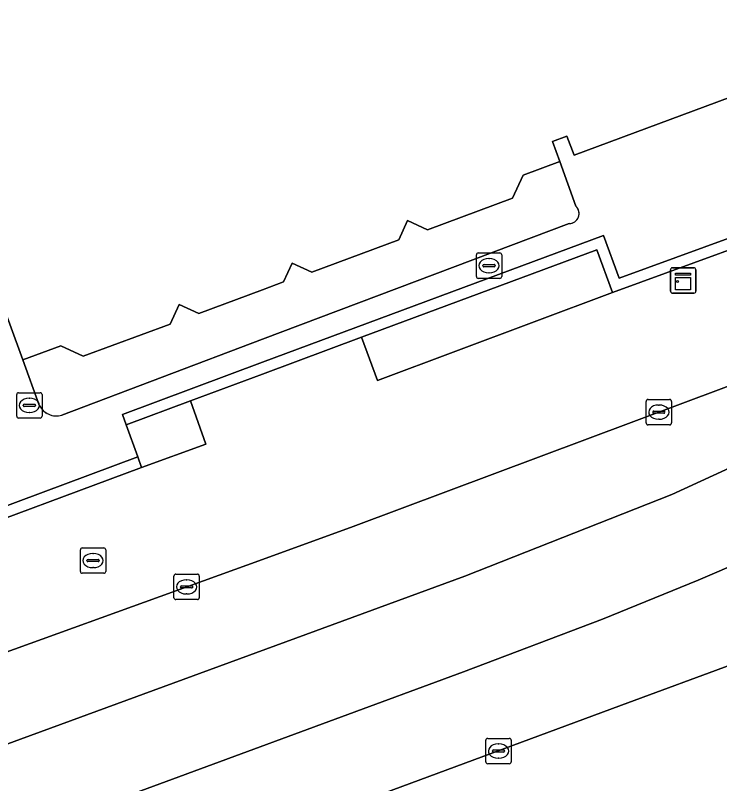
# Model space of a CAD drawing. Extents: x 160806 to 161707, y 383696 to 384148.
# Drawn here: x 160990.24 to 161018.03, y 383847.08 to 383877.37 of the extents above; entities that cross this region are included whole.
import ezdxf

# ---------------------------------------------------------------- set-up
doc = ezdxf.new("R2010")
doc.units = 0
for name, color, linetype in [('IMGEO_Berm_groen', 7, 'Continuous'), ('IMGEO_Groenvoorziening', 7, 'Continuous'), ('IMGEO_Kast', 7, 'Continuous'), ('IMGEO_Kolk', 7, 'Continuous'), ('IMGEO_Muur', 7, 'Continuous'), ('IMGEO_Pand', 7, 'Continuous'), ('IMGEO_Pand_overbouw', 7, 'Continuous'), ('IMGEO_Rijbaan_lokaal_gesloten', 7, 'Continuous'), ('IMGEO_Rioolput', 7, 'Continuous'), ('IMGEO_Voetpad_open', 7, 'Continuous')]:
    doc.layers.add(name, color=color, linetype=linetype)

msp = doc.modelspace()

# ---------------------------------------------------------------- linework, layer by layer
at = {"layer": 'IMGEO_Berm_groen'}
msp.add_lwpolyline([(161038.047, 383858.993), (161018.713, 383851.854), (161014.16, 383850.173), (161000, 383844.934), (160965.586, 383832.2), (160962.476, 383831.049)], dxfattribs=at)
at = {"layer": 'IMGEO_Groenvoorziening'}
msp.add_lwpolyline([(161003.901, 383864.675), (161004.525, 383862.966), (161013.799, 383866.435), (161013.182, 383868.124)], close=True, dxfattribs=at)
at = {"layer": 'IMGEO_Kast'}
for p, q in [((161016.089, 383866.49), (161016.089, 383867.331)), ((161016.089, 383867.331), (161016.089, 383866.49)), ((161016.164, 383867.415), (161017.005, 383867.415)), ((161017.005, 383867.415), (161016.164, 383867.415)), ((161017.089, 383867.34), (161017.089, 383866.499)), ((161017.089, 383866.499), (161017.089, 383867.34)), ((161017.014, 383866.415), (161016.173, 383866.415)), ((161016.173, 383866.415), (161017.014, 383866.415))]:
    msp.add_line(p, q, dxfattribs=at)
for points in [[(161016.284, 383867.205), (161016.884, 383867.205), (161016.884, 383867.12), (161016.284, 383867.12), (161016.284, 383867.205)], [(161016.284, 383867.03), (161016.884, 383867.03), (161016.884, 383866.541), (161016.284, 383866.541), (161016.284, 383867.03)]]:
    msp.add_lwpolyline(points, dxfattribs=at)
msp.add_circle((161016.368, 383866.879), 0.0377, dxfattribs=at)
for centre, start, end in [((161016.167, 383867.337), 92.4484, 184.2845), ((161016.167, 383867.337), 92.4484, 184.2845), ((161017.011, 383867.337), 2.4484, 94.2845), ((161017.011, 383867.337), 2.4484, 94.2845), ((161016.167, 383866.493), 182.4484, 274.2845), ((161016.167, 383866.493), 182.4484, 274.2845), ((161017.011, 383866.493), 272.4484, 4.2845), ((161017.011, 383866.493), 272.4484, 4.2845)]:
    msp.add_arc(centre, 0.0779, start, end, dxfattribs=at)
at = {"layer": 'IMGEO_Kolk'}
for p, q in [((161015.128, 383861.298), (161015.128, 383862.15)), ((161015.203, 383862.224), (161016.055, 383862.224)), ((161016.129, 383862.15), (161016.129, 383861.298)), ((161015.616, 383862.004), (161015.641, 383862.004)), ((161015.387, 383861.718), (161015.387, 383861.73)), ((161015.825, 383861.681), (161015.427, 383861.681)), ((161015.43, 383861.767), (161015.828, 383861.767)), ((161015.871, 383861.73), (161015.871, 383861.718)), ((161016.055, 383861.224), (161015.203, 383861.224)), ((161015.639, 383861.444), (161015.614, 383861.444)), ((160996.497, 383854.411), (160996.497, 383855.263)), ((160996.572, 383855.337), (160997.424, 383855.337)), ((160997.498, 383855.263), (160997.498, 383854.411)), ((160996.756, 383854.831), (160996.756, 383854.843)), ((160996.799, 383854.88), (160997.197, 383854.88)), ((160996.985, 383855.117), (160997.01, 383855.117)), ((160997.24, 383854.843), (160997.24, 383854.831)), ((160997.194, 383854.794), (160996.796, 383854.794)), ((160997.008, 383854.557), (160996.983, 383854.557)), ((160997.424, 383854.337), (160996.572, 383854.337)), ((161008.803, 383847.939), (161008.803, 383848.791)), ((161008.878, 383848.865), (161009.73, 383848.865)), ((161009.804, 383848.791), (161009.804, 383847.939)), ((161009.291, 383848.645), (161009.316, 383848.645)), ((161009.062, 383848.359), (161009.062, 383848.371)), ((161009.5, 383848.322), (161009.102, 383848.322)), ((161009.105, 383848.408), (161009.503, 383848.408)), ((161009.546, 383848.371), (161009.546, 383848.359)), ((161009.314, 383848.085), (161009.289, 383848.085)), ((161009.73, 383847.865), (161008.878, 383847.865))]:
    msp.add_line(p, q, dxfattribs=at)
for points in [[(161015.128, 383861.298), (161015.128, 383862.15)], [(161015.203, 383862.224), (161016.055, 383862.224)], [(161016.129, 383862.15), (161016.129, 383861.298)], [(161016.055, 383861.224), (161015.203, 383861.224)], [(160996.497, 383854.411), (160996.497, 383855.263)], [(160996.572, 383855.337), (160997.424, 383855.337)], [(160997.498, 383855.263), (160997.498, 383854.411)], [(160997.424, 383854.337), (160996.572, 383854.337)], [(161008.803, 383847.939), (161008.803, 383848.791)], [(161008.878, 383848.865), (161009.73, 383848.865)], [(161009.804, 383848.791), (161009.804, 383847.939)], [(161009.73, 383847.865), (161008.878, 383847.865)]]:
    msp.add_lwpolyline(points, dxfattribs=at)
for centre, radius, start, end in [((161015.205, 383862.148), 0.0765, 91.552, 178.448), ((161015.205, 383862.148), 0.0765, 91.552, 178.448), ((161016.053, 383862.148), 0.0765, 1.552, 88.448), ((161016.053, 383862.148), 0.0765, 1.552, 88.448), ((161015.427, 383861.727), 0.0403, 85.8775, 175.7526), ((161015.424, 383861.717), 0.0366, 178.938, 274.7102), ((161015.828, 383861.724), 0.043, 264.8664, 352.4533), ((161015.832, 383861.729), 0.0386, 1.7309, 96.639), ((161015.205, 383861.3), 0.0765, 181.552, 268.448), ((161015.205, 383861.3), 0.0765, 181.552, 268.448), ((161016.053, 383861.3), 0.0765, 271.552, 358.448), ((161016.053, 383861.3), 0.0765, 271.552, 358.448), ((160996.574, 383855.261), 0.0765, 91.552, 178.448), ((160996.574, 383855.261), 0.0765, 91.552, 178.448), ((160997.422, 383855.261), 0.0765, 1.552, 88.448), ((160997.422, 383855.261), 0.0765, 1.552, 88.448), ((160996.796, 383854.84), 0.0403, 85.8775, 175.7526), ((160996.793, 383854.83), 0.0366, 178.938, 274.7102), ((160997.197, 383854.837), 0.043, 264.8664, 352.4533), ((160997.201, 383854.842), 0.0386, 1.7309, 96.639), ((160996.574, 383854.413), 0.0765, 181.552, 268.448), ((160996.574, 383854.413), 0.0765, 181.552, 268.448), ((160997.422, 383854.413), 0.0765, 271.552, 358.448), ((160997.422, 383854.413), 0.0765, 271.552, 358.448), ((161008.88, 383848.789), 0.0765, 91.552, 178.448), ((161008.88, 383848.789), 0.0765, 91.552, 178.448), ((161009.728, 383848.789), 0.0765, 1.552, 88.448), ((161009.728, 383848.789), 0.0765, 1.552, 88.448), ((161009.102, 383848.368), 0.0403, 85.8775, 175.7526), ((161009.099, 383848.358), 0.0366, 178.938, 274.7102), ((161009.503, 383848.365), 0.043, 264.8664, 352.4533), ((161009.507, 383848.37), 0.0386, 1.7309, 96.639), ((161008.88, 383847.941), 0.0765, 181.552, 268.448), ((161008.88, 383847.941), 0.0765, 181.552, 268.448), ((161009.728, 383847.941), 0.0765, 271.552, 358.448), ((161009.728, 383847.941), 0.0765, 271.552, 358.448)]:
    msp.add_arc(centre, radius, start, end, dxfattribs=at)
for centre, major_axis, ratio, start_param, end_param in [((161015.615, 383861.724), (-0.387, 0.002), 0.722429, 4.712389, 7.853982), ((161015.64, 383861.724), (-0.39, 0.002), 0.717154, 1.570796, 4.712389), ((160996.984, 383854.837), (-0.387, 0.002), 0.722429, 4.712389, 7.853982), ((160997.009, 383854.837), (-0.39, 0.002), 0.717154, 1.570796, 4.712389), ((161009.29, 383848.365), (-0.387, 0.002), 0.722429, 4.712389, 7.853982), ((161009.315, 383848.365), (-0.39, 0.002), 0.717154, 1.570796, 4.712389)]:
    msp.add_ellipse(centre, major_axis=major_axis, ratio=ratio, start_param=start_param, end_param=end_param, dxfattribs=at)
at = {"layer": 'IMGEO_Muur'}
for points in [[(161021.739, 383869.809), (161014.061, 383867), (161013.444, 383868.691), (161000, 383863.694), (160994.465, 383861.637), (160994.618, 383861.225), (160997.155, 383862.168), (161000, 383863.225), (161003.901, 383864.675), (161013.182, 383868.124), (161013.799, 383866.435), (161022.306, 383869.548)], [(160955.432, 383856.416), (160961.31, 383858.508), (160963.71, 383852.014), (160966.003, 383852.848), (160986.024, 383860.13), (160986.581, 383858.47), (160987.219, 383856.567), (160995.223, 383859.548), (160995.069, 383859.96), (160987.492, 383857.138), (160986.298, 383860.697), (160963.971, 383852.576), (160961.572, 383859.068), (160955.689, 383856.974)]]:
    msp.add_lwpolyline(points, dxfattribs=at)
at = {"layer": 'IMGEO_Pand'}
msp.add_lwpolyline([(160988.479, 383869.413), (160990.545, 383863.786), (160992.038, 383864.334), (160992.916, 383863.927), (160996.351, 383865.188), (160996.711, 383865.967), (160997.477, 383865.613), (161000, 383866.551), (161000.824, 383866.857), (161001.162, 383867.597), (161001.938, 383867.242), (161005.368, 383868.52), (161005.713, 383869.274), (161006.507, 383868.911), (161009.859, 383870.159), (161010.276, 383871.072), (161011.721, 383871.611), (161011.429, 383872.394), (161012.003, 383872.607), (161012.285, 383871.849), (161019.861, 383874.671)], dxfattribs=at)
at = {"layer": 'IMGEO_Pand_overbouw'}
msp.add_lwpolyline([(161011.721, 383871.611), (161010.276, 383871.072), (161009.859, 383870.159), (161006.507, 383868.911), (161005.713, 383869.274), (161005.368, 383868.52), (161001.938, 383867.242), (161001.162, 383867.597), (161000.824, 383866.857), (161000, 383866.551), (160997.477, 383865.613), (160996.711, 383865.967), (160996.351, 383865.188), (160992.916, 383863.927), (160992.038, 383864.334), (160990.545, 383863.786), (160991.189, 383861.999), (160991.22, 383861.941), (160991.256, 383861.886), (160991.297, 383861.834), (160991.342, 383861.787), (160991.391, 383861.743), (160991.443, 383861.704), (160991.499, 383861.669), (160991.558, 383861.64), (160991.619, 383861.616), (160991.682, 383861.597), (160991.747, 383861.584), (160991.812, 383861.577), (160991.878, 383861.576), (160991.943, 383861.58), (160992.008, 383861.59), (160992.072, 383861.606), (161000, 383864.596), (161012.091, 383869.156), (161012.126, 383869.158), (161012.16, 383869.163), (161012.194, 383869.172), (161012.227, 383869.183), (161012.259, 383869.197), (161012.29, 383869.213), (161012.319, 383869.233), (161012.346, 383869.255), (161012.372, 383869.279), (161012.395, 383869.305), (161012.415, 383869.334), (161012.433, 383869.364), (161012.448, 383869.395), (161012.461, 383869.428), (161012.47, 383869.461), (161012.477, 383869.495), (161012.481, 383869.53), (161012.481, 383869.565), (161012.478, 383869.6), (161012.473, 383869.634), (161012.464, 383869.668), (161012.452, 383869.701), (161012.438, 383869.733), (161012.421, 383869.763), (161012.401, 383869.792), (161012.379, 383869.819), (161012.354, 383869.844)], close=True, dxfattribs=at)
at = {"layer": 'IMGEO_Rijbaan_lokaal_gesloten'}
for points in [[(161055.15, 383867.42), (161056.736, 383868.572), (161058.026, 383869.524), (161059.167, 383870.205), (161060.248, 383870.877), (161065.062, 383872.804), (161085.608, 383880.466), (161107.78, 383888.735), (161118.453, 383892.804), (161124.834, 383895.166), (161123.856, 383898.429), (161058.385, 383874.003), (161052.706, 383871.695), (161048.92, 383870.119), (161039.869, 383865.874), (161036.178, 383864.074), (161029.909, 383860.935), (161025.299, 383858.701), (161020.824, 383856.668), (161017.186, 383855.101), (161013.403, 383853.559), (161007.926, 383851.482), (160992.741, 383845.886)], [(161109.822, 383896.628), (161056.828, 383876.93), (161055.239, 383876.339), (161054.078, 383875.911), (161047.675, 383873.552), (161033.104, 383866.532), (161023.317, 383861.771), (161016.145, 383858.473), (161007.976, 383855.258), (160984.554, 383846.68)], [(160992.741, 383845.886), (161007.926, 383851.482), (161013.403, 383853.559), (161017.186, 383855.101), (161020.824, 383856.668), (161025.299, 383858.701), (161029.909, 383860.935), (161036.178, 383864.074), (161039.869, 383865.874), (161048.92, 383870.119), (161052.706, 383871.695), (161058.385, 383874.003)], [(160984.554, 383846.68), (161007.976, 383855.258), (161016.145, 383858.473), (161023.317, 383861.771), (161033.104, 383866.532), (161047.675, 383873.552), (161020.131, 383863.407), (161003.574, 383857.215), (161000, 383855.921), (160986.157, 383850.924)], [(161000, 383844.934), (161014.16, 383850.173), (161018.713, 383851.854), (161041.176, 383862.907)]]:
    msp.add_lwpolyline(points, dxfattribs=at)
at = {"layer": 'IMGEO_Rioolput'}
for p, q in [((161008.43, 383867.072), (161008.43, 383867.924)), ((161008.505, 383867.998), (161009.357, 383867.998)), ((161009.431, 383867.924), (161009.431, 383867.072)), ((161008.918, 383867.778), (161008.943, 383867.778)), ((161008.689, 383867.492), (161008.689, 383867.504)), ((161009.127, 383867.455), (161008.729, 383867.455)), ((161008.732, 383867.541), (161009.13, 383867.541)), ((161009.173, 383867.504), (161009.173, 383867.492)), ((161009.357, 383866.998), (161008.505, 383866.998)), ((161008.941, 383867.218), (161008.916, 383867.218)), ((160990.297, 383861.564), (160990.297, 383862.416)), ((160990.372, 383862.49), (160991.224, 383862.49)), ((160991.298, 383862.416), (160991.298, 383861.564)), ((160990.785, 383862.27), (160990.81, 383862.27)), ((160990.556, 383861.984), (160990.556, 383861.996)), ((160990.994, 383861.947), (160990.596, 383861.947)), ((160990.599, 383862.033), (160990.997, 383862.033)), ((160991.04, 383861.996), (160991.04, 383861.984)), ((160990.808, 383861.71), (160990.783, 383861.71)), ((160991.224, 383861.49), (160990.372, 383861.49)), ((160992.885, 383856.374), (160993.737, 383856.374)), ((160992.81, 383855.448), (160992.81, 383856.3)), ((160993.298, 383856.154), (160993.323, 383856.154)), ((160993.811, 383856.3), (160993.811, 383855.448)), ((160993.069, 383855.868), (160993.069, 383855.88)), ((160993.507, 383855.831), (160993.109, 383855.831)), ((160993.112, 383855.917), (160993.51, 383855.917)), ((160993.553, 383855.88), (160993.553, 383855.868)), ((160993.321, 383855.594), (160993.296, 383855.594)), ((160993.737, 383855.374), (160992.885, 383855.374))]:
    msp.add_line(p, q, dxfattribs=at)
for points in [[(161008.43, 383867.072), (161008.43, 383867.924)], [(161008.505, 383867.998), (161009.357, 383867.998)], [(161009.431, 383867.924), (161009.431, 383867.072)], [(161009.357, 383866.998), (161008.505, 383866.998)], [(160990.297, 383861.564), (160990.297, 383862.416)], [(160990.372, 383862.49), (160991.224, 383862.49)], [(160991.298, 383862.416), (160991.298, 383861.564)], [(160991.224, 383861.49), (160990.372, 383861.49)], [(160992.885, 383856.374), (160993.737, 383856.374)], [(160992.81, 383855.448), (160992.81, 383856.3)], [(160993.811, 383856.3), (160993.811, 383855.448)], [(160993.737, 383855.374), (160992.885, 383855.374)]]:
    msp.add_lwpolyline(points, dxfattribs=at)
for centre, radius, start, end in [((161008.507, 383867.922), 0.0765, 91.552, 178.448), ((161008.507, 383867.922), 0.0765, 91.552, 178.448), ((161009.355, 383867.922), 0.0765, 1.552, 88.448), ((161009.355, 383867.922), 0.0765, 1.552, 88.448), ((161008.729, 383867.501), 0.0403, 85.8775, 175.7526), ((161008.726, 383867.491), 0.0366, 178.938, 274.7102), ((161009.13, 383867.498), 0.043, 264.8664, 352.4533), ((161009.134, 383867.503), 0.0386, 1.7309, 96.639), ((161008.507, 383867.074), 0.0765, 181.552, 268.448), ((161008.507, 383867.074), 0.0765, 181.552, 268.448), ((161009.355, 383867.074), 0.0765, 271.552, 358.448), ((161009.355, 383867.074), 0.0765, 271.552, 358.448), ((160990.374, 383862.414), 0.0765, 91.552, 178.448), ((160990.374, 383862.414), 0.0765, 91.552, 178.448), ((160991.222, 383862.414), 0.0765, 1.552, 88.448), ((160991.222, 383862.414), 0.0765, 1.552, 88.448), ((160990.596, 383861.993), 0.0403, 85.8775, 175.7526), ((160990.593, 383861.983), 0.0366, 178.938, 274.7102), ((160990.997, 383861.99), 0.043, 264.8664, 352.4533), ((160991.001, 383861.995), 0.0386, 1.7309, 96.639), ((160990.374, 383861.566), 0.0765, 181.552, 268.448), ((160990.374, 383861.566), 0.0765, 181.552, 268.448), ((160991.222, 383861.566), 0.0765, 271.552, 358.448), ((160991.222, 383861.566), 0.0765, 271.552, 358.448), ((160992.887, 383856.298), 0.0765, 91.552, 178.448), ((160992.887, 383856.298), 0.0765, 91.552, 178.448), ((160993.735, 383856.298), 0.0765, 1.552, 88.448), ((160993.735, 383856.298), 0.0765, 1.552, 88.448), ((160993.109, 383855.877), 0.0403, 85.8775, 175.7526), ((160993.106, 383855.867), 0.0366, 178.938, 274.7102), ((160993.51, 383855.874), 0.043, 264.8664, 352.4533), ((160993.514, 383855.879), 0.0386, 1.7309, 96.639), ((160992.887, 383855.45), 0.0765, 181.552, 268.448), ((160992.887, 383855.45), 0.0765, 181.552, 268.448), ((160993.735, 383855.45), 0.0765, 271.552, 358.448), ((160993.735, 383855.45), 0.0765, 271.552, 358.448)]:
    msp.add_arc(centre, radius, start, end, dxfattribs=at)
for centre, major_axis, ratio, start_param, end_param in [((161008.917, 383867.498), (-0.387, 0.002), 0.722429, 4.712389, 7.853982), ((161008.942, 383867.498), (-0.39, 0.002), 0.717154, 1.570796, 4.712389), ((160990.784, 383861.99), (-0.387, 0.002), 0.722429, 4.712389, 7.853982), ((160990.809, 383861.99), (-0.39, 0.002), 0.717154, 1.570796, 4.712389), ((160993.297, 383855.874), (-0.387, 0.002), 0.722429, 4.712389, 7.853982), ((160993.322, 383855.874), (-0.39, 0.002), 0.717154, 1.570796, 4.712389)]:
    msp.add_ellipse(centre, major_axis=major_axis, ratio=ratio, start_param=start_param, end_param=end_param, dxfattribs=at)
at = {"layer": 'IMGEO_Voetpad_open'}
for points in [[(161051.442, 383882.132), (161050.563, 383881.852), (161042.507, 383878.908), (161042.216, 383879.644), (161032.68, 383876.125), (161032.978, 383875.401), (161033.547, 383873.71), (161022.306, 383869.548), (161013.799, 383866.435), (161004.525, 383862.966), (161003.901, 383864.675), (161000, 383863.225), (160997.155, 383862.168), (160997.762, 383860.459), (160995.223, 383859.548), (160987.219, 383856.567), (160986.581, 383858.47), (160966.713, 383851.131), (160966.003, 383852.848), (160963.71, 383852.014), (160964.849, 383848.911)], [(161003.574, 383857.215), (161020.131, 383863.407), (161047.675, 383873.552), (161054.078, 383875.911), (161055.239, 383876.339), (161056.828, 383876.93)], [(161021.146, 383873.102), (161020.415, 383874.828), (161020.116, 383875.629), (161019.579, 383875.428), (161019.861, 383874.671), (161012.285, 383871.849), (161012.003, 383872.607), (161011.429, 383872.394), (161011.721, 383871.611), (161012.354, 383869.844)], [(161012.354, 383869.844), (161011.721, 383871.611), (161010.276, 383871.072), (161009.859, 383870.159), (161006.507, 383868.911), (161005.713, 383869.274), (161005.368, 383868.52), (161001.938, 383867.242), (161001.162, 383867.597), (161000.824, 383866.857), (161000, 383866.551), (160997.477, 383865.613), (160996.711, 383865.967), (160996.351, 383865.188), (160992.916, 383863.927), (160992.038, 383864.334), (160990.545, 383863.786), (160991.189, 383861.999)], [(160991.189, 383861.999), (160990.545, 383863.786), (160988.479, 383869.413), (160987.204, 383868.945), (160983.437, 383867.581), (160982.781, 383867.34), (160978.973, 383865.961), (160978.296, 383865.712), (160974.382, 383864.298), (160973.7, 383864.047), (160969.913, 383862.623), (160969.251, 383862.38), (160965.295, 383860.893), (160964.745, 383860.691), (160963.437, 383860.214), (160962.806, 383861.978), (160960.941, 383867.059), (160959.915, 383869.852), (160956.391, 383868.558), (160952.308, 383867.059)], [(160987.492, 383857.138), (160995.069, 383859.96), (160994.618, 383861.225), (160994.465, 383861.637), (161000, 383863.694), (161013.444, 383868.691), (161014.061, 383867), (161021.739, 383869.809)], [(160992.072, 383861.606), (161000, 383864.596), (161012.091, 383869.156)], [(161012.091, 383869.156), (161000, 383864.596), (160992.072, 383861.606)], [(160986.157, 383850.924), (161000, 383855.921), (161003.574, 383857.215)]]:
    msp.add_lwpolyline(points, dxfattribs=at)
msp.add_lwpolyline([(160997.762, 383860.459), (160997.155, 383862.168), (160994.618, 383861.225), (160995.069, 383859.96), (160995.223, 383859.548)], close=True, dxfattribs=at)
for centre, radius, start, end in [((161012.084, 383869.553), 0.397, 270.9631, 47.1965), ((161012.084, 383869.553), 0.397, 270.9631, 47.1965), ((160991.861, 383862.321), 0.745, 205.5789, 286.436), ((160991.861, 383862.321), 0.745, 205.5789, 286.436)]:
    msp.add_arc(centre, radius, start, end, dxfattribs=at)

doc.saveas('drawing.dxf')
